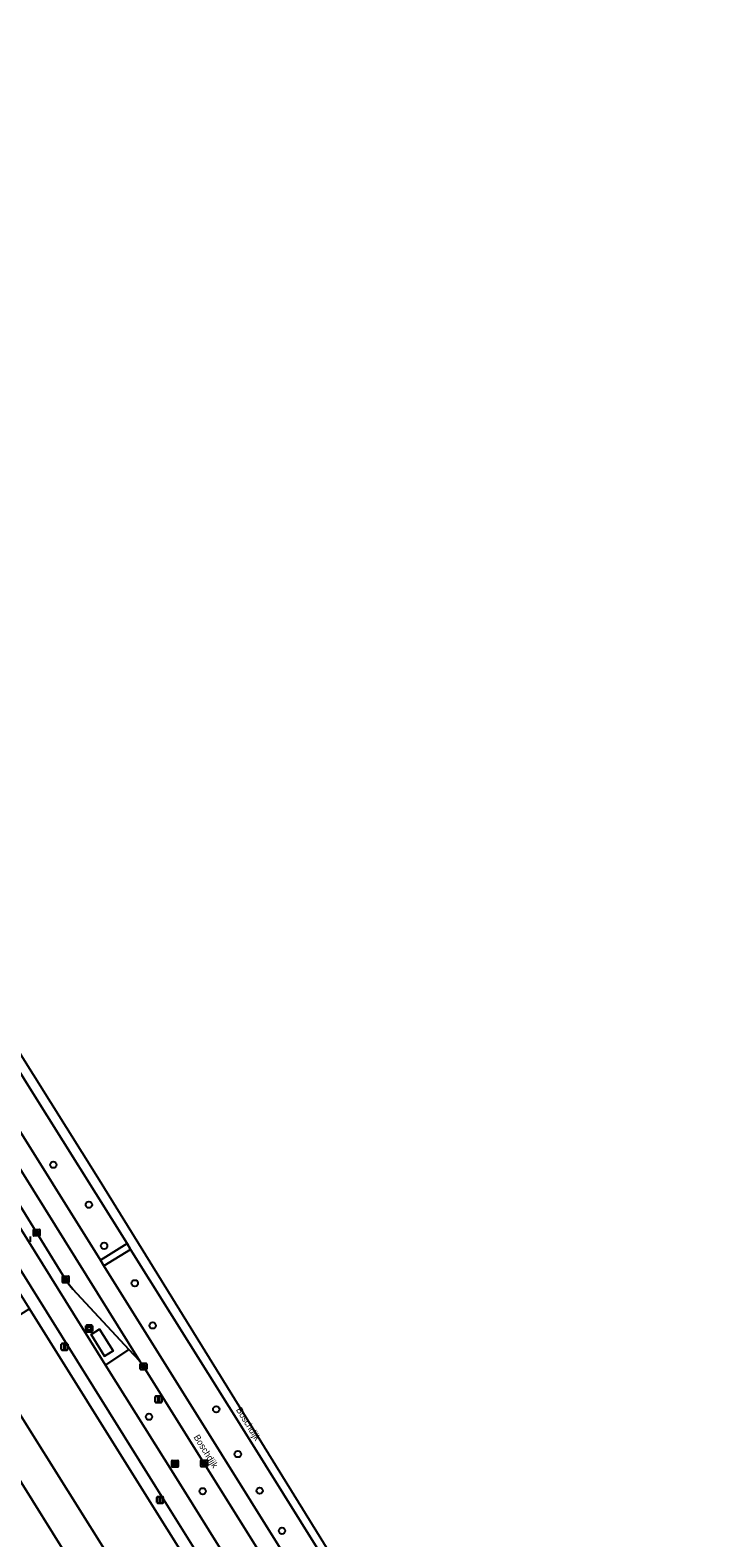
# Model space of a CAD drawing. Extents: x 159279 to 160377, y 384531 to 385888.
# Drawn here: x 159782.8 to 159888.3, y 385627.3 to 385858.2 of the extents above; entities that cross this region are included whole.
import ezdxf

# ---------------------------------------------------------------- set-up
doc = ezdxf.new("R2010")
doc.units = 0
for name, color, linetype in [('IMGEO_Afvalbak', 7, 'Continuous'), ('IMGEO_Berm_groen', 7, 'Continuous'), ('IMGEO_Boom', 7, 'Continuous'), ('IMGEO_Fietspad_gesloten', 7, 'Continuous'), ('IMGEO_Groenvoorziening', 7, 'Continuous'), ('IMGEO_Kolk', 7, 'Continuous'), ('IMGEO_Lichtmast', 7, 'Continuous'), ('IMGEO_Openbare_ruimte_label', 7, 'Continuous'), ('IMGEO_OVBaan_gesloten', 7, 'Continuous'), ('IMGEO_Parkeervlak_open', 7, 'Continuous'), ('IMGEO_Rijbaan_lokaal_open', 7, 'Continuous'), ('IMGEO_Rijbaan_regionaal_gesloten', 7, 'Continuous'), ('IMGEO_Rioolput', 7, 'Continuous'), ('IMGEO_Voetpad_gesloten', 7, 'Continuous'), ('IMGEO_Voetpad_halfverhard', 7, 'Continuous'), ('IMGEO_Voetpad_open', 7, 'Continuous')]:
    doc.layers.add(name, color=color, linetype=linetype)

msp = doc.modelspace()

# ---------------------------------------------------------------- linework, layer by layer
at = {"layer": 'IMGEO_Afvalbak'}
for p, q in [((159791.33, 385658.99), (159791.33, 385659.78)), ((159791.33, 385659.78), (159791.33, 385658.99)), ((159791.43, 385659.88), (159792.22, 385659.88)), ((159792.22, 385659.88), (159791.43, 385659.88)), ((159792.22, 385658.89), (159791.43, 385658.89)), ((159791.43, 385658.89), (159792.22, 385658.89)), ((159792.32, 385659.78), (159792.32, 385658.99)), ((159792.32, 385658.99), (159792.32, 385659.78))]:
    msp.add_line(p, q, dxfattribs=at)
msp.add_lwpolyline([(159791.47, 385659.6), (159792.17, 385659.6), (159792.02, 385659.13), (159791.62, 385659.13), (159791.47, 385659.6)], dxfattribs=at)
for centre, start, end in [((159791.43, 385659.78), 90, 180), ((159791.43, 385659.78), 90, 180), ((159791.43, 385658.99), 180, 270), ((159791.43, 385658.99), 180, 270), ((159792.22, 385659.78), 0, 90), ((159792.22, 385659.78), 360, 90), ((159792.22, 385658.99), 270, 0), ((159792.22, 385658.99), 270, 0)]:
    msp.add_arc(centre, 0.1, start, end, dxfattribs=at)
at = {"layer": 'IMGEO_Berm_groen'}
for points in [[(159674.64, 385858.21), (159702.65, 385814.27), (159713.65, 385797.01), (159742.11, 385751.47), (159743.03, 385750), (159743.43, 385749.37), (159744.24, 385748.08), (159744.83, 385747.25), (159749.86, 385739.79), (159750.91, 385738.06), (159768.9, 385709.32), (159778.94, 385693.23), (159793.54, 385669.84), (159797.63, 385672.39), (159783, 385695.77), (159773.12, 385711.57), (159749.12, 385750), (159741.17, 385762.73), (159738.32, 385767.28)], [(159816.14, 385642.78), (159798.17, 385671.51), (159794.09, 385668.96), (159812.09, 385640.12), (159853.28, 385574.14)], [(159838.32, 385592.49), (159829.05, 385607.33), (159819.25, 385623.02), (159809.43, 385638.72), (159800.14, 385653.57), (159799.56, 385654.41), (159797.88, 385656.18), (159794.35, 385653.77), (159804.98, 385636.78), (159841.35, 385578.5), (159876.93, 385521.56), (159876.97, 385521.49)], [(159887.6, 385528.25), (159875.93, 385546.96), (159816.14, 385642.78)]]:
    msp.add_lwpolyline(points, dxfattribs=at)
at = {"layer": 'IMGEO_Boom'}
for centre in [(159786.33, 385684.46), (159791.78, 385678.34), (159794.11, 385672.05), (159798.81, 385666.32), (159801.55, 385659.86), (159800.98, 385645.87), (159811.29, 385647.01), (159814.59, 385640.15), (159809.21, 385634.47), (159817.93, 385634.55), (159821.35, 385628.4)]:
    msp.add_circle(centre, 0.489, dxfattribs=at)
at = {"layer": 'IMGEO_Fietspad_gesloten'}
msp.add_lwpolyline([(159683.49, 385818.55), (159695.19, 385802.28), (159729.82, 385750), (159737.21, 385738.83), (159738.84, 385736.28), (159769.44, 385687.3), (159773.29, 385681.14), (159801.99, 385635.21), (159838.48, 385576.79), (159874.06, 385519.7), (159876.93, 385521.56), (159841.35, 385578.5), (159804.98, 385636.78), (159794.35, 385653.77), (159776.14, 385682.91)], dxfattribs=at)
at = {"layer": 'IMGEO_Groenvoorziening'}
msp.add_lwpolyline([(159800.36, 385634.13), (159782.71, 385662.41), (159775.58, 385657.96), (159774.32, 385657.18), (159795.66, 385623.2), (159791.07, 385620.32), (159751.29, 385595.37), (159751.62, 385594.84), (159754.98, 385589.46), (159757.98, 385584.67), (159759.05, 385585.33), (159760.27, 385586.09), (159753.86, 385596.85), (159767.02, 385605.15), (159773.64, 385594.42), (159779.39, 385598), (159784.24, 385601.02), (159793, 385606.48), (159797.83, 385609.48), (159802.47, 385612.37), (159805.37, 385614.18), (159808.7, 385608.94), (159814.04, 385612.26)], close=True, dxfattribs=at)
at = {"layer": 'IMGEO_Kolk'}
for p, q in [((159783.28, 385673.63), (159783.28, 385674.49)), ((159783.35, 385674.56), (159784.2, 385674.56)), ((159783.54, 385674.05), (159783.54, 385674.07)), ((159783.58, 385674.1), (159783.98, 385674.1)), ((159783.97, 385674.02), (159783.58, 385674.02)), ((159783.77, 385674.34), (159783.79, 385674.34)), ((159784.02, 385674.07), (159784.02, 385674.05)), ((159784.28, 385674.49), (159784.28, 385673.63)), ((159782.78, 385673.5), (159782.78, 385672.65)), ((159784.2, 385673.56), (159783.35, 385673.56)), ((159783.79, 385673.78), (159783.76, 385673.78)), ((159787.72, 385666.47), (159787.72, 385667.33)), ((159787.79, 385667.4), (159788.65, 385667.4)), ((159788.21, 385667.18), (159788.23, 385667.18)), ((159788.72, 385667.33), (159788.72, 385666.47)), ((159788.65, 385666.4), (159787.79, 385666.4)), ((159787.98, 385666.89), (159787.98, 385666.91)), ((159788.02, 385666.94), (159788.42, 385666.94)), ((159788.42, 385666.86), (159788.02, 385666.86)), ((159788.23, 385666.62), (159788.21, 385666.62)), ((159788.46, 385666.91), (159788.46, 385666.89)), ((159799.64, 385653.14), (159799.64, 385653.99)), ((159799.72, 385654.07), (159800.57, 385654.07)), ((159799.9, 385653.56), (159799.9, 385653.57)), ((159799.94, 385653.61), (159800.34, 385653.61)), ((159800.34, 385653.52), (159799.94, 385653.52)), ((159800.13, 385653.85), (159800.15, 385653.85)), ((159800.15, 385653.29), (159800.13, 385653.29)), ((159800.38, 385653.57), (159800.38, 385653.56)), ((159800.64, 385653.99), (159800.64, 385653.14)), ((159800.57, 385653.07), (159799.72, 385653.07)), ((159808.93, 385638.3), (159808.93, 385639.15)), ((159809, 385639.22), (159809.86, 385639.22)), ((159809.86, 385638.22), (159809, 385638.22)), ((159809.19, 385638.72), (159809.19, 385638.73)), ((159809.23, 385638.77), (159809.63, 385638.77)), ((159809.62, 385638.68), (159809.23, 385638.68)), ((159809.44, 385638.44), (159809.41, 385638.44)), ((159809.42, 385639), (159809.44, 385639)), ((159809.67, 385638.73), (159809.67, 385638.72)), ((159809.93, 385639.15), (159809.93, 385638.3))]:
    msp.add_line(p, q, dxfattribs=at)
for points in [[(159783.28, 385673.63), (159783.28, 385674.49)], [(159783.35, 385674.56), (159784.2, 385674.56)], [(159784.28, 385674.49), (159784.28, 385673.63)], [(159782.78, 385673.5), (159782.78, 385672.65)], [(159784.2, 385673.56), (159783.35, 385673.56)], [(159787.72, 385666.47), (159787.72, 385667.33)], [(159787.79, 385667.4), (159788.65, 385667.4)], [(159788.72, 385667.33), (159788.72, 385666.47)], [(159788.65, 385666.4), (159787.79, 385666.4)], [(159799.64, 385653.14), (159799.64, 385653.99)], [(159799.72, 385654.07), (159800.57, 385654.07)], [(159800.64, 385653.99), (159800.64, 385653.14)], [(159800.57, 385653.07), (159799.72, 385653.07)], [(159808.93, 385638.3), (159808.93, 385639.15)], [(159809, 385639.22), (159809.86, 385639.22)], [(159809.86, 385638.22), (159809, 385638.22)], [(159809.93, 385639.15), (159809.93, 385638.3)]]:
    msp.add_lwpolyline(points, dxfattribs=at)
for centre, radius, start, end in [((159783.35, 385674.48), 0.0765, 91.552, 178.448), ((159783.35, 385674.48), 0.0765, 91.552, 178.448), ((159783.58, 385674.06), 0.0403, 85.8775, 175.7526), ((159783.57, 385674.05), 0.0366, 178.938, 274.7102), ((159783.98, 385674.06), 0.043, 264.8664, 352.4533), ((159783.98, 385674.06), 0.0386, 1.7309, 96.639), ((159784.2, 385674.48), 0.0765, 1.552, 88.448), ((159784.2, 385674.48), 0.0765, 1.552, 88.448), ((159783.35, 385673.63), 0.0765, 181.552, 268.448), ((159783.35, 385673.63), 0.0765, 181.552, 268.448), ((159784.2, 385673.63), 0.0765, 271.552, 358.448), ((159784.2, 385673.63), 0.0765, 271.552, 358.448), ((159787.8, 385667.33), 0.0765, 91.552, 178.448), ((159787.8, 385667.33), 0.0765, 91.552, 178.448), ((159788.64, 385667.33), 0.0765, 1.552, 88.448), ((159788.64, 385667.33), 0.0765, 1.552, 88.448), ((159787.8, 385666.48), 0.0765, 181.552, 268.448), ((159787.8, 385666.48), 0.0765, 181.552, 268.448), ((159788.02, 385666.9), 0.0403, 85.8775, 175.7526), ((159788.02, 385666.89), 0.0366, 178.938, 274.7102), ((159788.42, 385666.91), 0.0386, 1.7309, 96.639), ((159788.42, 385666.9), 0.043, 264.8664, 352.4533), ((159788.64, 385666.48), 0.0765, 271.552, 358.448), ((159788.64, 385666.48), 0.0765, 271.552, 358.448), ((159799.72, 385653.99), 0.0765, 91.552, 178.448), ((159799.72, 385653.99), 0.0765, 91.552, 178.448), ((159799.72, 385653.14), 0.0765, 181.552, 268.448), ((159799.72, 385653.14), 0.0765, 181.552, 268.448), ((159799.94, 385653.57), 0.0403, 85.8775, 175.7526), ((159799.94, 385653.56), 0.0366, 178.938, 274.7102), ((159800.35, 385653.57), 0.0386, 1.7309, 96.639), ((159800.34, 385653.57), 0.043, 264.8664, 352.4533), ((159800.57, 385653.99), 0.0765, 1.552, 88.448), ((159800.57, 385653.99), 0.0765, 1.552, 88.448), ((159800.57, 385653.14), 0.0765, 271.552, 358.448), ((159800.57, 385653.14), 0.0765, 271.552, 358.448), ((159809, 385639.15), 0.0765, 91.552, 178.448), ((159809, 385639.15), 0.0765, 91.552, 178.448), ((159809, 385638.3), 0.0765, 181.552, 268.448), ((159809, 385638.3), 0.0765, 181.552, 268.448), ((159809.23, 385638.73), 0.0403, 85.8775, 175.7526), ((159809.22, 385638.72), 0.0366, 178.938, 274.7102), ((159809.63, 385638.72), 0.043, 264.8664, 352.4533), ((159809.63, 385638.73), 0.0386, 1.7309, 96.639), ((159809.85, 385639.15), 0.0765, 1.552, 88.448), ((159809.85, 385639.15), 0.0765, 1.552, 88.448), ((159809.85, 385638.3), 0.0765, 271.552, 358.448), ((159809.85, 385638.3), 0.0765, 271.552, 358.448)]:
    msp.add_arc(centre, radius, start, end, dxfattribs=at)
for centre, major_axis, ratio, start_param, end_param in [((159783.76, 385674.06), (-0.387, 0.002), 0.722429, 4.712389, 7.853982), ((159783.79, 385674.06), (-0.39, 0.002), 0.717154, 1.570796, 4.712389), ((159788.21, 385666.9), (-0.387, 0.002), 0.722429, 4.712389, 7.853982), ((159788.23, 385666.9), (-0.39, 0.002), 0.717154, 1.570796, 4.712389), ((159800.13, 385653.57), (-0.387, 0.002), 0.722429, 4.712389, 7.853982), ((159800.15, 385653.57), (-0.39, 0.002), 0.717154, 1.570796, 4.712389), ((159809.42, 385638.72), (-0.387, 0.002), 0.722429, 4.712389, 7.853982), ((159809.44, 385638.72), (-0.39, 0.002), 0.717154, 1.570796, 4.712389)]:
    msp.add_ellipse(centre, major_axis=major_axis, ratio=ratio, start_param=start_param, end_param=end_param, dxfattribs=at)
at = {"layer": 'IMGEO_Lichtmast'}
for p, q in [((159787.56, 385656.19), (159787.56, 385656.99)), ((159787.56, 385656.99), (159787.56, 385656.19)), ((159787.66, 385657.09), (159788.45, 385657.09)), ((159788.45, 385657.09), (159787.66, 385657.09)), ((159788.45, 385656.09), (159787.66, 385656.09)), ((159787.66, 385656.09), (159788.45, 385656.09)), ((159788.55, 385656.99), (159788.55, 385656.19)), ((159788.55, 385656.19), (159788.55, 385656.99)), ((159801.95, 385648.15), (159801.95, 385648.95)), ((159801.95, 385648.95), (159801.95, 385648.15)), ((159802.05, 385649.05), (159802.84, 385649.05)), ((159802.84, 385649.05), (159802.05, 385649.05)), ((159802.94, 385648.95), (159802.94, 385648.15)), ((159802.94, 385648.15), (159802.94, 385648.95)), ((159802.84, 385648.05), (159802.05, 385648.05)), ((159802.05, 385648.05), (159802.84, 385648.05)), ((159802.19, 385632.74), (159802.19, 385633.53)), ((159802.19, 385633.53), (159802.19, 385632.74)), ((159802.29, 385633.63), (159803.08, 385633.63)), ((159803.08, 385633.63), (159802.29, 385633.63)), ((159803.08, 385632.64), (159802.29, 385632.64)), ((159802.29, 385632.64), (159803.08, 385632.64)), ((159803.18, 385633.53), (159803.18, 385632.74)), ((159803.18, 385632.74), (159803.18, 385633.53))]:
    msp.add_line(p, q, dxfattribs=at)
for points in [[(159787.98, 385656.96), (159788.13, 385656.96), (159788.13, 385656.21), (159787.98, 385656.21), (159787.98, 385656.96)], [(159802.37, 385648.92), (159802.52, 385648.92), (159802.52, 385648.17), (159802.37, 385648.17), (159802.37, 385648.92)], [(159802.61, 385633.51), (159802.76, 385633.51), (159802.76, 385632.76), (159802.61, 385632.76), (159802.61, 385633.51)]]:
    msp.add_lwpolyline(points, dxfattribs=at)
for centre, start, end in [((159787.66, 385656.99), 90, 180), ((159787.66, 385656.99), 90, 180), ((159787.66, 385656.19), 180, 270), ((159787.66, 385656.19), 180, 270), ((159788.45, 385656.99), 0, 90), ((159788.45, 385656.99), 360, 90), ((159788.45, 385656.19), 270, 0), ((159788.45, 385656.19), 270, 0), ((159802.05, 385648.95), 90, 180), ((159802.05, 385648.95), 90, 180), ((159802.84, 385648.95), 0, 90), ((159802.84, 385648.95), 360, 90), ((159802.05, 385648.15), 180, 270), ((159802.05, 385648.15), 180, 270), ((159802.84, 385648.15), 270, 0), ((159802.84, 385648.15), 270, 0), ((159802.29, 385633.53), 90, 180), ((159802.29, 385633.53), 90, 180), ((159802.29, 385632.74), 180, 270), ((159802.29, 385632.74), 180, 270), ((159803.08, 385633.53), 0, 90), ((159803.08, 385633.53), 360, 90), ((159803.08, 385632.74), 270, 0), ((159803.08, 385632.74), 270, 0)]:
    msp.add_arc(centre, 0.1, start, end, dxfattribs=at)
at = {"layer": 'IMGEO_OVBaan_gesloten'}
msp.add_lwpolyline([(159766.85, 385706.88), (159767.2, 385706.17), (159777.48, 385684.4), (159777.72, 385683.91), (159777.94, 385683.49), (159788.22, 385666.9), (159788.81, 385666.02), (159789.3, 385665.41), (159797.88, 385656.18), (159799.56, 385654.41)], close=True, dxfattribs=at)
at = {"layer": 'IMGEO_Parkeervlak_open'}
msp.add_lwpolyline([(159774.32, 385657.18), (159769.86, 385654.4), (159778.36, 385640.74), (159791.07, 385620.32), (159795.66, 385623.2)], close=True, dxfattribs=at)
at = {"layer": 'IMGEO_Rijbaan_lokaal_open'}
msp.add_lwpolyline([(159791.07, 385620.32), (159778.36, 385640.74)], dxfattribs=at)
at = {"layer": 'IMGEO_Rijbaan_regionaal_gesloten'}
msp.add_lwpolyline([(159888.26, 385528.71), (159877.34, 385546.34), (159793.15, 385682.52), (159722.47, 385795.19), (159729.24, 385781.43), (159735.96, 385770.91), (159737.08, 385769.27), (159737.53, 385768.54), (159738.32, 385767.28), (159741.17, 385762.73), (159749.12, 385750), (159773.12, 385711.57), (159783, 385695.77), (159797.63, 385672.39), (159798.17, 385671.51), (159816.14, 385642.78), (159875.93, 385546.96), (159887.6, 385528.25)], close=True, dxfattribs=at)
for points in [[(159766.85, 385706.88), (159799.56, 385654.41), (159800.14, 385653.57), (159809.43, 385638.72), (159819.25, 385623.02)], [(159853.28, 385574.14), (159812.09, 385640.12), (159794.09, 385668.96), (159793.54, 385669.84), (159778.94, 385693.23)]]:
    msp.add_lwpolyline(points, dxfattribs=at)
at = {"layer": 'IMGEO_Rioolput'}
for p, q in [((159804.47, 385638.25), (159804.47, 385639.1)), ((159804.54, 385639.17), (159805.39, 385639.17)), ((159805.39, 385638.17), (159804.54, 385638.17)), ((159804.73, 385638.67), (159804.73, 385638.68)), ((159804.77, 385638.72), (159805.17, 385638.72)), ((159805.16, 385638.63), (159804.77, 385638.63)), ((159804.98, 385638.39), (159804.95, 385638.39)), ((159804.96, 385638.95), (159804.98, 385638.95)), ((159805.21, 385638.68), (159805.21, 385638.67)), ((159805.47, 385639.1), (159805.47, 385638.25))]:
    msp.add_line(p, q, dxfattribs=at)
for points in [[(159804.47, 385638.25), (159804.47, 385639.1)], [(159804.54, 385639.17), (159805.39, 385639.17)], [(159805.39, 385638.17), (159804.54, 385638.17)], [(159805.47, 385639.1), (159805.47, 385638.25)]]:
    msp.add_lwpolyline(points, dxfattribs=at)
for centre, radius, start, end in [((159804.54, 385639.1), 0.0765, 91.552, 178.448), ((159804.54, 385639.1), 0.0765, 91.552, 178.448), ((159804.54, 385638.25), 0.0765, 181.552, 268.448), ((159804.54, 385638.25), 0.0765, 181.552, 268.448), ((159804.77, 385638.68), 0.0403, 85.8775, 175.7526), ((159804.76, 385638.67), 0.0366, 178.938, 274.7102), ((159805.17, 385638.67), 0.043, 264.8664, 352.4533), ((159805.17, 385638.68), 0.0386, 1.7309, 96.639), ((159805.39, 385639.1), 0.0765, 1.552, 88.448), ((159805.39, 385639.1), 0.0765, 1.552, 88.448), ((159805.39, 385638.25), 0.0765, 271.552, 358.448), ((159805.39, 385638.25), 0.0765, 271.552, 358.448)]:
    msp.add_arc(centre, radius, start, end, dxfattribs=at)
for centre, major_axis, ratio, start_param, end_param in [((159804.95, 385638.67), (-0.387, 0.002), 0.722429, 4.712389, 7.853982), ((159804.98, 385638.67), (-0.39, 0.002), 0.717154, 1.570796, 4.712389)]:
    msp.add_ellipse(centre, major_axis=major_axis, ratio=ratio, start_param=start_param, end_param=end_param, dxfattribs=at)
at = {"layer": 'IMGEO_Voetpad_gesloten'}
msp.add_lwpolyline([(159793.41, 385659.29), (159792.12, 385658.46), (159794.19, 385655.13), (159795.48, 385655.96)], close=True, dxfattribs=at)
at = {"layer": 'IMGEO_Voetpad_halfverhard'}
msp.add_lwpolyline([(159798.17, 385671.51), (159797.63, 385672.39), (159793.54, 385669.84), (159794.09, 385668.96)], close=True, dxfattribs=at)
at = {"layer": 'IMGEO_Voetpad_open'}
for points in [[(159680.98, 385821.62), (159662.37, 385842.63), (159660.88, 385840.92), (159680.04, 385819.29), (159679.93, 385819.21), (159682.13, 385816.35), (159692.65, 385801.71), (159692.52, 385801.61), (159699.1, 385791.7), (159699.22, 385791.78), (159726.94, 385750), (159735.8, 385736.65), (159738.64, 385732.14), (159738.79, 385732.21), (159743.91, 385724), (159744.04, 385724.05), (159749.14, 385715.9), (159749.26, 385715.96), (159767.81, 385686.27), (159771.59, 385680.21), (159781.58, 385664.21), (159782.71, 385662.41), (159800.36, 385634.13), (159814.04, 385612.26)], [(159801.99, 385635.21), (159773.29, 385681.14), (159769.44, 385687.3), (159738.84, 385736.28), (159737.21, 385738.83), (159729.82, 385750), (159695.19, 385802.28), (159683.49, 385818.55)], [(159838.48, 385576.79), (159801.99, 385635.21)]]:
    msp.add_lwpolyline(points, dxfattribs=at)
for points in [[(159777.94, 385683.49), (159777.72, 385683.91), (159776.14, 385682.91), (159794.35, 385653.77), (159797.88, 385656.18), (159789.3, 385665.41), (159788.81, 385666.02), (159788.22, 385666.9)], [(159793.41, 385659.29), (159795.48, 385655.96), (159794.19, 385655.13), (159792.12, 385658.46)]]:
    msp.add_lwpolyline(points, close=True, dxfattribs=at)

# ---------------------------------------------------------------- texts
at = {"layer": 'IMGEO_Openbare_ruimte_label'}
for p in [(159814.27, 385646.94), (159807.78, 385642.75)]:
    msp.add_text('Boschdijk', height=1, rotation=301.9265, dxfattribs=at).set_placement(p)

doc.saveas('drawing.dxf')
